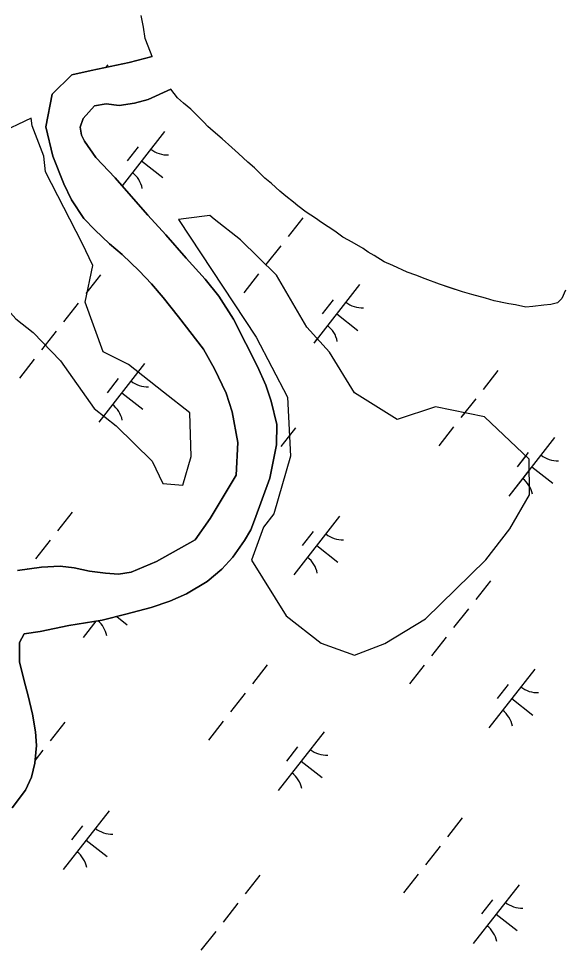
# Model space of a CAD drawing. Extents: x 3896831 to 3918110, y 171006 to 193349.
# Drawn here: x 3912823 to 3913188, y 181548 to 182169 of the extents above; entities that cross this region are included whole.
import ezdxf

# ---------------------------------------------------------------- set-up
doc = ezdxf.new("R2010")
doc.units = 0
doc.layers.add('V-TOPO-SHOR', color=7, linetype='Continuous')
doc.layers.add('V-WETL-SWMP', color=7, linetype='Continuous')

msp = doc.modelspace()

# ---------------------------------------------------------------- linework, layer by layer
at = {"layer": 'V-TOPO-SHOR'}
for points in [[(3912912.91, 182143.37), (3912910.29, 182150.3), (3912908.41, 182155.41), (3912907.24, 182163.1), (3912905.71, 182170.78)], [(3912912.91, 182143.37), (3912897.58, 182139.17), (3912872.12, 182134.02), (3912859.1, 182131), (3912845.88, 182118.13), (3912841.73, 182096.06), (3912846.25, 182076.39), (3912853.66, 182057.9), (3912858.97, 182047.22), (3912867.2, 182034.54), (3912874.51, 182027.07), (3912884.45, 182017.59), (3912892.92, 182010.42), (3912904.33, 181999.5), (3912912.52, 181990.88), (3912920.42, 181981.67), (3912930.69, 181968.71), (3912947.4, 181946.83), (3912954.77, 181933.85), (3912962.74, 181917.39), (3912966.62, 181904.96), (3912970.56, 181884.41), (3912969.31, 181862.37), (3912951.88, 181833.23), (3912941.86, 181818.93), (3912915.9, 181804.5), (3912898.86, 181797.39), (3912890.46, 181795.87), (3912881.76, 181796.66), (3912871.02, 181798.02), (3912860.56, 181800.24), (3912851.28, 181801.32), (3912838.82, 181800.63), (3912822.6, 181798.46)], [(3912890.93, 182110.54), (3912901.06, 182112.08), (3912910.31, 182114.48), (3912925.56, 182121.5)], [(3913190.51, 181986.46), (3913187.99, 181980.94), (3913185.09, 181977.98), (3913180.7, 181976.85), (3913175.94, 181976.44), (3913168.62, 181975.64), (3913163.86, 181975.23), (3913156.89, 181976.64), (3913152.49, 181977.33), (3913149.19, 181978.04), (3913142.58, 181979.44), (3913136.7, 181981.22), (3913127.52, 181983.71), (3913121.28, 181985.48), (3913112.46, 181988.33), (3913105.85, 181990.47), (3913096.29, 181994.05), (3913090.04, 181996.56), (3913084.16, 181998.71), (3913074.6, 182003.02), (3913068.72, 182005.53), (3913062.09, 182009.87), (3913058.04, 182012.03), (3913054.72, 182014.57), (3913048.83, 182017.81), (3913044.78, 182019.98), (3913041.1, 182022.14), (3913035.57, 182026.12), (3913031.15, 182029.01), (3913026.72, 182031.9), (3913022.67, 182034.8), (3913016.41, 182038.77), (3913010.87, 182043.12), (3913007.92, 182045.66), (3913002.76, 182049.64), (3912998.7, 182052.91), (3912993.16, 182057.99), (3912988.73, 182061.61), (3912981.71, 182068.51), (3912977.28, 182072.5), (3912971, 182078.3), (3912966.57, 182082.29), (3912959.92, 182088.1), (3912954.02, 182093.17), (3912950.33, 182096.44), (3912947.74, 182099.35), (3912942.56, 182104.43), (3912938.87, 182108.06), (3912934.07, 182112.05), (3912930.01, 182115.68), (3912927.79, 182118.58), (3912925.56, 182121.5)], [(3912819.12, 181639.11), (3912828.01, 181651.08), (3912831.99, 181659.81), (3912834.23, 181669.11), (3912835.28, 181681), (3912834.62, 181690.27), (3912832.77, 181702.14), (3912829.77, 181714.29), (3912827.07, 181724.42), (3912824.06, 181737.14), (3912823.95, 181750.19), (3912827.08, 181756.01), (3912837.79, 181757.56), (3912857.18, 181761.5), (3912879.47, 181765.17), (3912895.38, 181769.08), (3912912.45, 181773.58), (3912924.88, 181777.75), (3912936.14, 181782.77), (3912949.98, 181791.01), (3912959.76, 181799.22), (3912967.23, 181807.4), (3912974.96, 181818.49), (3912979.25, 181825.77), (3912981.8, 181832.17), (3912991.98, 181860.38), (3912996.43, 181882.74), (3912996.6, 181896.37), (3912992.98, 181911.99), (3912989.41, 181922.69), (3912983.79, 181935.39), (3912975.82, 181950.69), (3912967.56, 181967.14), (3912957.86, 181982.42), (3912948.48, 181993.93), (3912935.89, 182008.02), (3912922.13, 182023.56), (3912910.13, 182036.79), (3912900.46, 182047.72), (3912888.17, 182061.81), (3912875.29, 182075.62), (3912867.65, 182086.57), (3912865.59, 182090.61), (3912864.67, 182095.82), (3912866.65, 182101.63), (3912874.4, 182110.11), (3912882.22, 182111.63), (3912890.93, 182110.54)]]:
    msp.add_lwpolyline(points, dxfattribs=at)
for points in [[(3912912.99, 181871.84), (3912920.16, 181856.71), (3912933.62, 181855.67), (3912939.27, 181875.03), (3912938.39, 181904.25), (3912920.71, 181918.11), (3912897.14, 181936.58), (3912880.1, 181945.18), (3912868.08, 181978.39), (3912873.09, 182002.99), (3912873.09, 182002.99), (3912865.93, 182018.12), (3912841.48, 182065.82), (3912840.2, 182076.33), (3912832.4, 182096.72), (3912831.76, 182101.98), (3912809.07, 182091.23), (3912783.9, 182034.85), (3912793.62, 181998.69), (3912821.41, 181967.4), (3912833.2, 181958.16), (3912851.51, 181939.05), (3912874.05, 181907.12), (3912888.78, 181895.57)], [(3913096.47, 181766.09), (3913137, 181805.67), (3913153.16, 181826.29), (3913166.38, 181849.23), (3913166.14, 181873.2), (3913136.04, 181901.55), (3913103.23, 181908.23), (3913077.59, 181899.79), (3913048.76, 181917.63), (3913032.12, 181944.94), (3913016.75, 181961.75), (3912996.52, 181996.62), (3912972.31, 182020.35), (3912954.64, 182034.21), (3912951.69, 182036.52), (3912935.92, 182034.61), (3912930.67, 182033.97), (3912930.67, 182033.97), (3912982.91, 181954.98), (3913003.77, 181914.84), (3913005.92, 181875.11), (3912994.61, 181836.4), (3912987.69, 181827.57), (3912979.72, 181805.27), (3913002.9, 181768.08), (3913026.47, 181749.61), (3913048.77, 181741.64), (3913069.15, 181749.45)]]:
    msp.add_lwpolyline(points, close=True, dxfattribs=at)
at = {"layer": 'V-WETL-SWMP'}
for p, q in [((3912907.24, 182163.1), (3912905.71, 182170.78)), ((3912908.41, 182155.41), (3912907.24, 182163.1)), ((3912910.29, 182150.3), (3912908.41, 182155.41)), ((3912912.91, 182143.36), (3912910.29, 182150.3)), ((3912872.12, 182134.02), (3912897.58, 182139.17)), ((3912897.58, 182139.17), (3912912.91, 182143.36)), ((3912859.1, 182131), (3912872.12, 182134.02)), ((3912883.17, 182137.77), (3912881.75, 182135.97)), ((3912845.88, 182118.13), (3912859.1, 182131)), ((3912925.56, 182121.5), (3912910.31, 182114.48)), ((3912930.01, 182115.68), (3912925.56, 182121.5)), ((3912841.73, 182096.06), (3912845.88, 182118.13)), ((3912910.31, 182114.48), (3912901.06, 182112.08)), ((3912934.07, 182112.05), (3912930.01, 182115.68)), ((3912874.4, 182110.11), (3912866.65, 182101.63)), ((3912882.22, 182111.62), (3912874.4, 182110.11)), ((3912890.93, 182110.54), (3912882.22, 182111.62)), ((3912901.06, 182112.08), (3912890.93, 182110.54)), ((3912938.87, 182108.06), (3912934.07, 182112.05)), ((3912947.74, 182099.35), (3912938.87, 182108.06)), ((3912846.25, 182076.39), (3912841.73, 182096.06)), ((3912866.65, 182101.63), (3912864.67, 182095.82)), ((3912864.67, 182095.82), (3912865.59, 182090.61)), ((3912950.33, 182096.44), (3912947.74, 182099.35)), ((3912954.02, 182093.17), (3912950.33, 182096.44)), ((3912865.59, 182090.61), (3912867.65, 182086.57)), ((3912921.37, 182092.96), (3912892.8, 182056.5)), ((3912959.92, 182088.1), (3912954.02, 182093.17)), ((3912843.71, 182087.43), (3912843.69, 182087.4)), ((3912867.65, 182086.57), (3912875.29, 182075.62)), ((3912966.57, 182082.29), (3912959.92, 182088.1)), ((3912903.58, 182082.76), (3912896.18, 182073.32)), ((3912971, 182078.3), (3912966.57, 182082.29)), ((3912977.28, 182072.5), (3912971, 182078.3)), ((3912853.66, 182057.9), (3912846.25, 182076.39)), ((3912875.29, 182075.62), (3912888.17, 182061.81)), ((3912905.95, 182073.28), (3912920.12, 182062.18)), ((3912981.71, 182068.51), (3912977.28, 182072.5)), ((3912988.73, 182061.61), (3912981.71, 182068.51)), ((3912888.17, 182061.81), (3912900.46, 182047.72)), ((3912993.16, 182057.99), (3912988.73, 182061.61)), ((3912858.97, 182047.22), (3912853.66, 182057.9)), ((3912998.7, 182052.9), (3912993.16, 182057.99)), ((3913002.76, 182049.64), (3912998.7, 182052.9)), ((3912867.2, 182034.54), (3912858.97, 182047.22)), ((3912900.46, 182047.72), (3912910.13, 182036.79)), ((3913007.92, 182045.66), (3913002.76, 182049.64)), ((3913010.87, 182043.12), (3913007.92, 182045.66)), ((3913016.41, 182038.77), (3913010.87, 182043.12)), ((3912874.51, 182027.07), (3912867.2, 182034.54)), ((3912910.13, 182036.79), (3912922.13, 182023.56)), ((3913014.09, 182035.16), (3913004.22, 182022.57)), ((3913022.67, 182034.8), (3913016.41, 182038.77)), ((3913026.72, 182031.9), (3913022.67, 182034.8)), ((3913035.57, 182026.12), (3913026.72, 182031.9)), ((3912884.45, 182017.59), (3912874.51, 182027.07)), ((3912922.13, 182023.56), (3912935.89, 182008.02)), ((3913041.1, 182022.14), (3913035.57, 182026.12)), ((3913044.78, 182019.97), (3913041.1, 182022.14)), ((3912892.92, 182010.41), (3912884.45, 182017.59)), ((3912999.28, 182016.27), (3912989.41, 182003.68)), ((3913048.83, 182017.81), (3913044.78, 182019.97)), ((3913054.72, 182014.57), (3913048.83, 182017.81)), ((3912904.32, 181999.5), (3912892.92, 182010.41)), ((3913058.04, 182012.03), (3913054.72, 182014.57)), ((3913062.09, 182009.87), (3913058.04, 182012.03)), ((3913068.72, 182005.53), (3913062.09, 182009.87)), ((3912935.89, 182008.02), (3912948.48, 181993.93)), ((3913074.6, 182003.02), (3913068.72, 182005.53)), ((3913084.16, 181998.71), (3913074.6, 182003.02)), ((3912878.24, 181996.79), (3912868.37, 181984.2)), ((3912912.52, 181990.88), (3912904.32, 181999.5)), ((3912984.48, 181997.38), (3912974.61, 181984.79)), ((3912984.48, 181997.38), (3912974.61, 181984.79)), ((3913090.04, 181996.56), (3913084.16, 181998.71)), ((3913096.29, 181994.05), (3913090.04, 181996.56)), ((3912920.43, 181981.67), (3912912.52, 181990.88)), ((3912948.48, 181993.93), (3912957.86, 181982.42)), ((3913052.29, 181990.35), (3913021.45, 181951)), ((3913105.85, 181990.47), (3913096.29, 181994.05)), ((3913121.28, 181985.48), (3913105.85, 181990.47)), ((3913127.52, 181983.7), (3913121.28, 181985.48)), ((3913190.51, 181986.46), (3913187.99, 181980.94)), ((3912863.43, 181977.9), (3912853.56, 181965.31)), ((3912930.69, 181968.71), (3912920.43, 181981.67)), ((3912957.86, 181982.42), (3912967.56, 181967.14)), ((3913034.5, 181980.15), (3913027.1, 181970.71)), ((3913136.7, 181981.22), (3913127.52, 181983.7)), ((3913142.58, 181979.44), (3913136.7, 181981.22)), ((3913152.49, 181977.33), (3913142.58, 181979.44)), ((3913185.09, 181977.98), (3913180.7, 181976.85)), ((3913187.99, 181980.94), (3913185.09, 181977.98)), ((3913156.89, 181976.64), (3913152.49, 181977.33)), ((3913163.86, 181975.23), (3913156.89, 181976.64)), ((3913168.62, 181975.64), (3913163.86, 181975.23)), ((3913175.94, 181976.44), (3913168.62, 181975.64)), ((3913180.7, 181976.85), (3913175.94, 181976.44)), ((3912947.4, 181946.83), (3912930.69, 181968.71)), ((3912967.56, 181967.14), (3912975.82, 181950.69)), ((3913036.87, 181970.67), (3913051.04, 181959.57)), ((3912848.63, 181959.01), (3912838.76, 181946.42)), ((3913023.82, 181954.02), (3913021.45, 181951)), ((3912954.77, 181933.85), (3912947.4, 181946.83)), ((3912975.82, 181950.69), (3912983.79, 181935.39)), ((3912833.82, 181940.12), (3912823.95, 181927.53)), ((3912907.96, 181937.39), (3912877.11, 181898.04)), ((3912983.79, 181935.39), (3912989.41, 181922.69)), ((3912962.74, 181917.39), (3912954.77, 181933.85)), ((3913145, 181932.56), (3913135.13, 181919.96)), ((3912890.17, 181927.19), (3912882.76, 181917.75)), ((3912989.41, 181922.69), (3912992.98, 181911.99)), ((3912892.54, 181917.71), (3912906.7, 181906.61)), ((3912966.62, 181904.96), (3912962.74, 181917.39)), ((3912992.98, 181911.99), (3912996.6, 181896.37)), ((3913130.2, 181913.67), (3913120.33, 181901.07)), ((3912970.56, 181884.41), (3912966.62, 181904.96)), ((3913122.81, 181904.24), (3913120.33, 181901.07)), ((3912996.6, 181896.37), (3912996.43, 181882.74)), ((3913009.16, 181894.18), (3912999.29, 181881.59)), ((3913009.16, 181894.18), (3913005.16, 181889.09)), ((3913115.39, 181894.78), (3913105.52, 181882.18)), ((3913115.39, 181894.78), (3913105.52, 181882.18)), ((3913183.21, 181887.74), (3913152.37, 181848.39)), ((3912969.31, 181862.37), (3912970.56, 181884.41)), ((3912996.43, 181882.74), (3912991.98, 181860.38)), ((3913165.42, 181877.55), (3913158.02, 181868.1)), ((3913163.76, 181875.44), (3913158.02, 181868.1)), ((3913166.21, 181866.05), (3913152.37, 181848.39)), ((3913167.79, 181868.06), (3913181.96, 181856.96)), ((3912951.88, 181833.23), (3912969.31, 181862.37)), ((3912991.98, 181860.38), (3912981.8, 181832.17)), ((3912859.28, 181837.65), (3912849.41, 181825.05)), ((3912941.86, 181818.93), (3912951.88, 181833.23)), ((3912981.8, 181832.17), (3912979.24, 181825.77)), ((3913038.88, 181834.78), (3913008.03, 181795.43)), ((3913038.88, 181834.78), (3913008.03, 181795.43)), ((3912979.24, 181825.77), (3912974.96, 181818.49)), ((3913021.08, 181824.59), (3913013.68, 181815.14)), ((3913021.08, 181824.59), (3913013.68, 181815.14)), ((3912844.48, 181818.76), (3912834.61, 181806.16)), ((3912915.9, 181804.5), (3912941.86, 181818.93)), ((3912974.96, 181818.49), (3912967.23, 181807.4)), ((3913023.46, 181815.1), (3913037.62, 181804)), ((3913023.46, 181815.1), (3913037.62, 181804)), ((3912898.86, 181797.39), (3912915.9, 181804.5)), ((3912967.23, 181807.4), (3912959.76, 181799.22)), ((3912822.6, 181798.46), (3912838.82, 181800.63)), ((3912829.67, 181799.87), (3912829.27, 181799.35)), ((3912838.82, 181800.63), (3912851.28, 181801.32)), ((3912851.28, 181801.32), (3912860.56, 181800.24)), ((3912860.56, 181800.24), (3912871.02, 181798.02)), ((3912871.02, 181798.02), (3912881.76, 181796.66)), ((3912959.76, 181799.22), (3912949.98, 181791.01)), ((3912881.76, 181796.66), (3912890.46, 181795.87)), ((3912890.46, 181795.87), (3912898.86, 181797.39)), ((3913140.08, 181791.58), (3913130.21, 181778.98)), ((3912949.98, 181791.01), (3912936.14, 181782.77)), ((3912936.14, 181782.77), (3912924.88, 181777.75)), ((3912912.45, 181773.58), (3912895.38, 181769.08)), ((3912924.88, 181777.75), (3912912.45, 181773.58)), ((3912895.38, 181769.08), (3912879.47, 181765.17)), ((3912889.2, 181767.56), (3912896.23, 181762.05)), ((3913125.27, 181772.69), (3913115.4, 181760.09)), ((3912857.18, 181761.5), (3912837.79, 181757.56)), ((3912879.47, 181765.17), (3912857.18, 181761.5)), ((3912875.26, 181764.48), (3912866.64, 181753.48)), ((3912827.08, 181756.01), (3912823.94, 181750.19)), ((3912837.79, 181757.56), (3912827.08, 181756.01)), ((3912823.94, 181750.19), (3912824.06, 181737.14)), ((3913110.47, 181753.8), (3913100.6, 181741.2)), ((3912824.06, 181737.14), (3912827.07, 181724.41)), ((3912990.2, 181735.04), (3912980.33, 181722.45)), ((3913095.66, 181734.91), (3913085.79, 181722.31)), ((3913169.8, 181732.17), (3913138.95, 181692.82)), ((3912827.07, 181724.41), (3912829.77, 181714.29)), ((3913152, 181721.98), (3913144.6, 181712.53)), ((3912829.77, 181714.29), (3912832.77, 181702.14)), ((3912975.39, 181716.15), (3912965.52, 181703.56)), ((3913154.37, 181712.5), (3913168.54, 181701.39)), ((3912832.77, 181702.14), (3912834.62, 181690.27)), ((3912854.35, 181696.67), (3912844.48, 181684.07)), ((3912960.59, 181697.26), (3912950.72, 181684.67)), ((3912834.62, 181690.27), (3912835.28, 181681)), ((3913028.4, 181690.22), (3912997.56, 181650.87)), ((3912835.28, 181681), (3912834.23, 181669.11)), ((3913010.61, 181680.03), (3913003.21, 181670.58)), ((3912839.55, 181677.78), (3912834.41, 181671.23)), ((3912834.23, 181669.11), (3912831.99, 181659.81)), ((3913012.98, 181670.55), (3913027.15, 181659.44)), ((3912831.99, 181659.81), (3912828.01, 181651.08)), ((3912828.01, 181651.08), (3912819.12, 181639.11)), ((3912884.07, 181637.26), (3912853.23, 181597.91)), ((3913121.12, 181632.43), (3913111.25, 181619.84)), ((3912866.28, 181627.07), (3912858.88, 181617.62)), ((3912868.65, 181617.59), (3912882.82, 181606.48)), ((3913106.31, 181613.54), (3913096.44, 181600.95)), ((3912985.27, 181594.06), (3912975.4, 181581.47)), ((3913091.51, 181594.65), (3913081.64, 181582.06)), ((3913159.32, 181587.61), (3913128.48, 181548.26)), ((3912970.47, 181575.17), (3912960.6, 181562.58)), ((3913141.53, 181577.42), (3913134.13, 181567.98)), ((3913143.9, 181567.94), (3913158.07, 181556.83)), ((3912955.66, 181556.28), (3912945.79, 181543.69))]:
    msp.add_line(p, q, dxfattribs=at)
msp.add_lwpolyline([(3913096.47, 181766.09), (3913137, 181805.67), (3913153.16, 181826.29), (3913166.38, 181849.23), (3913166.14, 181873.2), (3913136.04, 181901.55), (3913103.23, 181908.23), (3913077.59, 181899.79), (3913048.76, 181917.63), (3913032.12, 181944.94), (3913016.75, 181961.75), (3912996.52, 181996.62), (3912972.31, 182020.35), (3912954.64, 182034.21), (3912951.69, 182036.52), (3912935.92, 182034.61), (3912930.67, 182033.97), (3912930.67, 182033.97), (3912982.91, 181954.98), (3913003.77, 181914.84), (3913005.92, 181875.11), (3912994.61, 181836.4), (3912987.69, 181827.57), (3912979.72, 181805.27), (3913002.9, 181768.08), (3913026.47, 181749.61), (3913048.77, 181741.64), (3913069.15, 181749.45)], close=True, dxfattribs=at)
for centre, start, end in [((3912923.18, 182094.87), 231.14028, 272.68394), ((3912889.1, 182051.39), 11.14028, 52.68394), ((3913054.1, 181992.27), 231.14028, 272.68394), ((3913020.02, 181948.79), 11.14028, 52.68394), ((3912909.76, 181939.31), 231.14028, 272.68394), ((3912875.68, 181895.83), 11.14028, 52.68394), ((3913185.01, 181889.66), 231.14028, 272.68394), ((3913150.94, 181846.18), 11.14028, 52.68394), ((3913150.94, 181846.18), 29.16603, 52.68394), ((3913040.68, 181836.7), 231.14028, 272.68394), ((3913040.68, 181836.7), 231.14028, 272.68394), ((3913006.6, 181793.22), 11.14028, 52.68394), ((3913006.6, 181793.22), 11.14028, 52.68394), ((3912865.21, 181751.27), 11.14028, 49.66158), ((3913171.6, 181734.09), 231.14028, 272.68394), ((3913137.52, 181690.61), 11.14028, 52.68394), ((3913030.21, 181692.14), 231.14028, 272.68394), ((3912996.13, 181648.66), 11.14028, 52.68394), ((3912885.87, 181639.18), 231.14028, 272.68394), ((3912851.8, 181595.7), 11.14028, 52.68394), ((3913161.13, 181589.53), 231.14028, 272.68394), ((3913127.05, 181546.05), 11.14028, 52.68394)]:
    msp.add_arc(centre, 17.62, start, end, dxfattribs=at)

doc.saveas('drawing.dxf')
